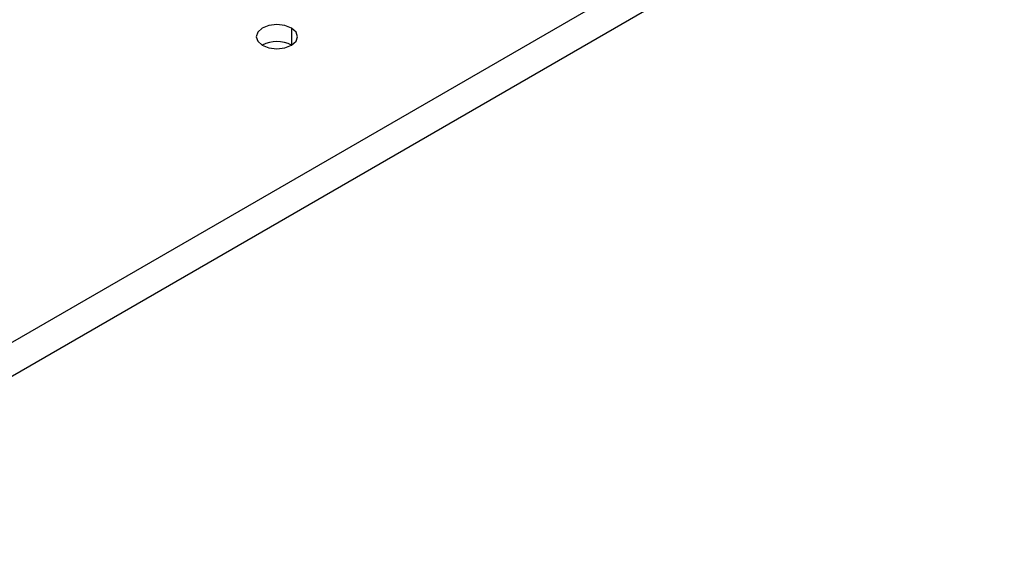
# Model space of a CAD drawing. Header units: millimetres. Extents: x 0 to 1118, y 0 to 864.
# Tile 353 of 438: x 980.42 to 985.15, y 685.36 to 687.99. Entities that reach past the tile are written whole.
import ezdxf

# ---------------------------------------------------------------- set-up
doc = ezdxf.new("R2010")
doc.units = ezdxf.units.MM

msp = doc.modelspace()

# ---------------------------------------------------------------- linework, layer by layer
at = {"color": 7, "linetype": 'Continuous', "lineweight": 25}
for p, q in [((1014.0395, 705.8734), (939.2276, 662.6854)), ((1014.1102, 705.7509), (939.2983, 662.5629))]:
    msp.add_line(p, q, dxfattribs=at)
at = {"color": 8, "linetype": 'Continuous', "lineweight": 25}
msp.add_line((981.7248, 687.9532), (981.7248, 687.8716), dxfattribs=at)
at = {"color": 7, "linetype": 'Continuous', "lineweight": 25, "flags": 128}
for points in [[(981.7248, 687.9532), (981.6923, 687.9658), (981.654, 687.9702), (981.6158, 687.9658), (981.5833, 687.9532), (981.5617, 687.9345), (981.554, 687.9124), (981.5617, 687.8903), (981.5833, 687.8716)], [(981.5833, 687.8716), (981.6158, 687.8591), (981.654, 687.8547), (981.6923, 687.8591), (981.7248, 687.8716), (981.7464, 687.8903), (981.754, 687.9124), (981.7464, 687.9345), (981.7248, 687.9532)]]:
    msp.add_lwpolyline(points, dxfattribs=at)
at = {"color": 7, "linetype": 'Continuous', "lineweight": 25}
msp.add_arc((981.654, 687.7351), 0.1537, 62.61, 117.3846, dxfattribs=at)

doc.saveas('drawing.dxf')
